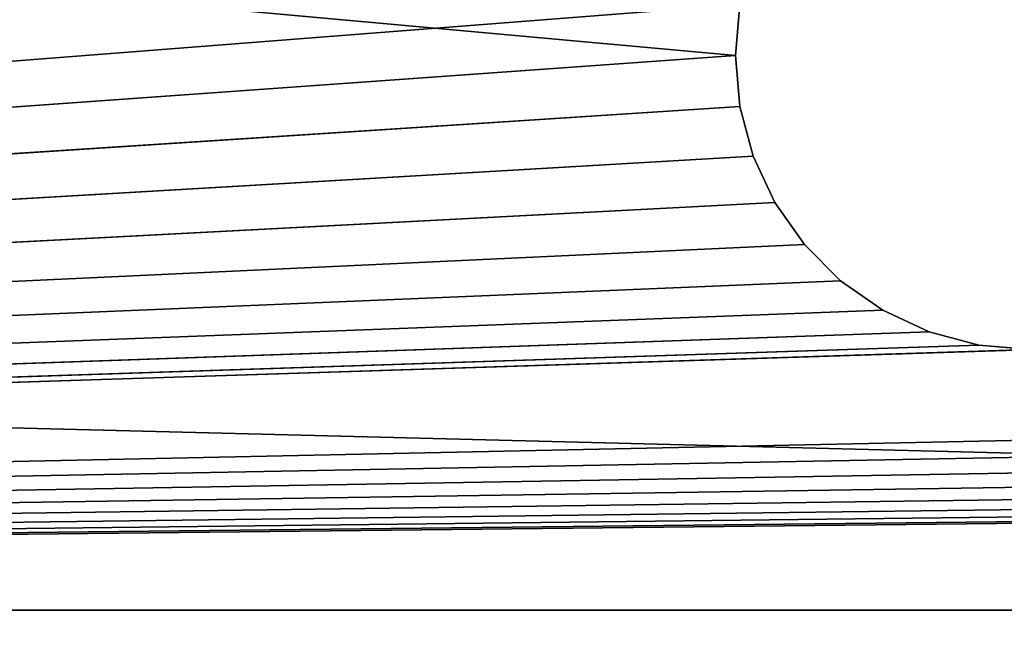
# Model space of a CAD drawing. Extents: x 3 to 633, y 2 to 332.
# Tile 460 of 571: x 446.54 to 454.9, y 318.73 to 323.95. Entities that reach past the tile are written whole.
import ezdxf

# ---------------------------------------------------------------- set-up
doc = ezdxf.new("R2010")
doc.units = 0
doc.header["$LTSCALE"] = 2.54
doc.layers.get('0').update_dxf_attribs({"color": 13, "linetype": 'CONTINUOUS'})

# ---------------------------------------------------------------- blocks, each defined once
blk = doc.blocks.new('P__KA_WN_KOWA_CAVELLA_60X3')
at = {"color": 0}
for p, q in [((616.65, 316.15, 110.0143), (8.15, 331.65, 110.0143)), ((616.65, 316.15, 110.0143), (8.15, 331.65, 110.0143)), ((452.6193, 323.65, 110.0143), (386.6346, 329.65, 110.0143)), ((452.6193, 323.65, 110.0143), (386.6346, 329.65, 110.0143)), ((452.6573, 324.0841, 109.0143), (386.6346, 318.9354, 109.0143)), ((452.6573, 324.0841, 109.0143), (386.6346, 318.9354, 109.0143)), ((452.6573, 324.0841, 109.0143), (452.6193, 323.65, 109.0143)), ((452.6193, 323.65, 110.0143), (452.6573, 324.0841, 110.0143)), ((452.6193, 323.65, 109.0143), (452.6573, 324.0841, 110.0143)), ((452.6193, 323.65, 110.0143), (452.6573, 324.0841, 110.0143)), ((452.6193, 323.65, 109.0143), (452.6573, 324.0841, 110.0143)), ((452.6573, 324.0841, 109.0143), (452.6193, 323.65, 109.0143)), ((452.6193, 323.65, 109.0143), (386.6346, 318.9354, 109.0143)), ((452.6193, 323.65, 109.0143), (386.6346, 318.9354, 109.0143)), ((452.6193, 323.65, 110.0143), (386.6346, 318.9354, 110.0143)), ((452.6193, 323.65, 110.0143), (386.6346, 318.9354, 110.0143)), ((452.6193, 323.65, 109.0143), (452.6573, 323.2159, 109.0143)), ((452.6573, 323.2159, 110.0143), (452.6193, 323.65, 110.0143)), ((452.6193, 323.65, 110.0143), (452.6193, 323.65, 109.0143)), ((452.6573, 323.2159, 109.0143), (452.6193, 323.65, 110.0143)), ((452.6573, 323.2159, 110.0143), (452.6193, 323.65, 110.0143)), ((452.6573, 323.2159, 109.0143), (452.6193, 323.65, 110.0143)), ((452.6193, 323.65, 109.0143), (452.6573, 323.2159, 109.0143)), ((452.6193, 323.65, 110.0143), (452.6193, 323.65, 109.0143)), ((386.6346, 318.9354, 109.0143), (452.6573, 323.2159, 109.0143)), ((386.6346, 318.9354, 109.0143), (589.6172, 323.2159, 109.0143)), ((386.6346, 318.9354, 109.0143), (589.6172, 323.2159, 109.0143)), ((386.6346, 318.9354, 109.0143), (452.6573, 323.2159, 109.0143)), ((452.6573, 323.2159, 110.0143), (386.6346, 318.9354, 110.0143)), ((452.6573, 323.2159, 110.0143), (386.6346, 318.9354, 110.0143)), ((452.6573, 323.2159, 109.0143), (452.7701, 322.795, 109.0143)), ((452.7701, 322.795, 110.0143), (452.6573, 323.2159, 110.0143)), ((452.7701, 322.795, 109.0143), (452.6573, 323.2159, 110.0143)), ((452.7701, 322.795, 110.0143), (452.6573, 323.2159, 110.0143)), ((452.7701, 322.795, 109.0143), (452.6573, 323.2159, 110.0143)), ((452.6573, 323.2159, 109.0143), (452.7701, 322.795, 109.0143)), ((452.6573, 323.2159, 109.0143), (452.6573, 323.2159, 110.0143)), ((452.6573, 323.2159, 109.0143), (452.6573, 323.2159, 110.0143)), ((452.7701, 322.795, 109.0143), (386.6346, 318.9354, 109.0143)), ((452.7701, 322.795, 109.0143), (386.6346, 318.9354, 109.0143)), ((386.6346, 318.9354, 109.0143), (589.73, 322.795, 109.0143)), ((386.6346, 318.9354, 109.0143), (589.73, 322.795, 109.0143)), ((452.7701, 322.795, 110.0143), (386.6346, 318.9354, 110.0143)), ((452.7701, 322.795, 110.0143), (386.6346, 318.9354, 110.0143)), ((452.7701, 322.795, 109.0143), (452.9542, 322.4, 109.0143)), ((452.9542, 322.4, 110.0143), (452.7701, 322.795, 110.0143)), ((452.9542, 322.4, 109.0143), (452.7701, 322.795, 110.0143)), ((452.9542, 322.4, 110.0143), (452.7701, 322.795, 110.0143)), ((452.9542, 322.4, 109.0143), (452.7701, 322.795, 110.0143)), ((452.7701, 322.795, 109.0143), (452.9542, 322.4, 109.0143)), ((452.7701, 322.795, 109.0143), (452.7701, 322.795, 110.0143)), ((452.7701, 322.795, 109.0143), (452.7701, 322.795, 110.0143)), ((452.9542, 322.4, 109.0143), (386.6346, 318.9354, 109.0143)), ((452.9542, 322.4, 109.0143), (386.6346, 318.9354, 109.0143)), ((589.9142, 322.4, 109.0143), (386.6346, 318.9354, 109.0143)), ((589.9142, 322.4, 109.0143), (386.6346, 318.9354, 109.0143)), ((386.6346, 318.9354, 110.0143), (452.9542, 322.4, 110.0143)), ((386.6346, 318.9354, 110.0143), (452.9542, 322.4, 110.0143)), ((452.9542, 322.4, 109.0143), (453.2042, 322.043, 109.0143)), ((453.2042, 322.043, 110.0143), (452.9542, 322.4, 110.0143)), ((453.2042, 322.043, 109.0143), (452.9542, 322.4, 110.0143)), ((453.2042, 322.043, 110.0143), (452.9542, 322.4, 110.0143)), ((453.2042, 322.043, 109.0143), (452.9542, 322.4, 110.0143)), ((452.9542, 322.4, 109.0143), (453.2042, 322.043, 109.0143)), ((452.9542, 322.4, 109.0143), (452.9542, 322.4, 110.0143)), ((452.9542, 322.4, 109.0143), (452.9542, 322.4, 110.0143)), ((453.2042, 322.043, 109.0143), (386.6346, 318.9354, 109.0143)), ((453.2042, 322.043, 109.0143), (386.6346, 318.9354, 109.0143)), ((590.1642, 322.043, 109.0143), (386.6346, 318.9354, 109.0143)), ((590.1642, 322.043, 109.0143), (386.6346, 318.9354, 109.0143)), ((453.2042, 322.043, 110.0143), (386.6346, 318.9354, 110.0143)), ((453.2042, 322.043, 110.0143), (386.6346, 318.9354, 110.0143)), ((453.2042, 322.043, 109.0143), (453.5123, 321.7349, 109.0143)), ((453.5123, 321.7349, 110.0143), (453.2042, 322.043, 110.0143)), ((453.5123, 321.7349, 109.0143), (453.2042, 322.043, 110.0143)), ((453.5123, 321.7349, 110.0143), (453.2042, 322.043, 110.0143)), ((453.5123, 321.7349, 109.0143), (453.2042, 322.043, 110.0143)), ((453.2042, 322.043, 109.0143), (453.5123, 321.7349, 109.0143)), ((453.2042, 322.043, 109.0143), (453.2042, 322.043, 110.0143)), ((453.2042, 322.043, 109.0143), (453.2042, 322.043, 110.0143)), ((453.5123, 321.7349, 109.0143), (386.6346, 318.9354, 109.0143)), ((453.5123, 321.7349, 109.0143), (386.6346, 318.9354, 109.0143)), ((590.4723, 321.7349, 109.0143), (386.6346, 318.9354, 109.0143)), ((590.4723, 321.7349, 109.0143), (386.6346, 318.9354, 109.0143)), ((453.5123, 321.7349, 110.0143), (386.6346, 318.9354, 110.0143)), ((453.5123, 321.7349, 110.0143), (386.6346, 318.9354, 110.0143)), ((453.5123, 321.7349, 109.0143), (453.8693, 321.4849, 109.0143)), ((453.8693, 321.4849, 110.0143), (453.5123, 321.7349, 110.0143)), ((453.8693, 321.4849, 109.0143), (453.5123, 321.7349, 110.0143)), ((453.8693, 321.4849, 110.0143), (453.5123, 321.7349, 110.0143)), ((453.8693, 321.4849, 109.0143), (453.5123, 321.7349, 110.0143)), ((453.5123, 321.7349, 109.0143), (453.8693, 321.4849, 109.0143)), ((453.5123, 321.7349, 109.0143), (453.5123, 321.7349, 110.0143)), ((453.5123, 321.7349, 109.0143), (453.5123, 321.7349, 110.0143)), ((453.8693, 321.4849, 109.0143), (386.6346, 318.9354, 109.0143)), ((453.8693, 321.4849, 109.0143), (386.6346, 318.9354, 109.0143)), ((590.8293, 321.4849, 109.0143), (386.6346, 318.9354, 109.0143)), ((590.8293, 321.4849, 109.0143), (386.6346, 318.9354, 109.0143)), ((453.8693, 321.4849, 110.0143), (386.6346, 318.9354, 110.0143)), ((453.8693, 321.4849, 110.0143), (386.6346, 318.9354, 110.0143)), ((453.8693, 321.4849, 109.0143), (454.2642, 321.3008, 109.0143)), ((454.2642, 321.3008, 110.0143), (453.8693, 321.4849, 110.0143)), ((454.2642, 321.3008, 109.0143), (453.8693, 321.4849, 110.0143)), ((454.2642, 321.3008, 110.0143), (453.8693, 321.4849, 110.0143)), ((454.2642, 321.3008, 109.0143), (453.8693, 321.4849, 110.0143)), ((453.8693, 321.4849, 109.0143), (454.2642, 321.3008, 109.0143)), ((453.8693, 321.4849, 109.0143), (453.8693, 321.4849, 110.0143)), ((453.8693, 321.4849, 109.0143), (453.8693, 321.4849, 110.0143)), ((454.2642, 321.3008, 109.0143), (386.6346, 318.9354, 109.0143)), ((454.2642, 321.3008, 109.0143), (386.6346, 318.9354, 109.0143)), ((591.2242, 321.3008, 109.0143), (386.6346, 318.9354, 109.0143)), ((591.2242, 321.3008, 109.0143), (386.6346, 318.9354, 109.0143)), ((386.6346, 318.9354, 110.0143), (454.2642, 321.3008, 110.0143)), ((386.6346, 318.9354, 110.0143), (454.2642, 321.3008, 110.0143)), ((454.2642, 321.3008, 109.0143), (454.6852, 321.188, 109.0143)), ((454.6852, 321.188, 110.0143), (454.2642, 321.3008, 110.0143)), ((454.6852, 321.188, 109.0143), (454.2642, 321.3008, 110.0143)), ((454.6852, 321.188, 110.0143), (454.2642, 321.3008, 110.0143)), ((454.6852, 321.188, 109.0143), (454.2642, 321.3008, 110.0143)), ((454.2642, 321.3008, 109.0143), (454.6852, 321.188, 109.0143)), ((454.2642, 321.3008, 109.0143), (454.2642, 321.3008, 110.0143)), ((454.2642, 321.3008, 109.0143), (454.2642, 321.3008, 110.0143)), ((454.6852, 321.188, 109.0143), (386.6346, 318.9354, 109.0143)), ((454.6852, 321.188, 109.0143), (386.6346, 318.9354, 109.0143)), ((591.6451, 321.188, 109.0143), (386.6346, 318.9354, 109.0143)), ((591.6451, 321.188, 109.0143), (386.6346, 318.9354, 109.0143)), ((454.6852, 321.188, 110.0143), (386.6346, 318.9354, 110.0143)), ((454.6852, 321.188, 110.0143), (386.6346, 318.9354, 110.0143)), ((455.1193, 321.15, 109.0143), (386.6346, 318.9354, 109.0143)), ((455.1193, 321.15, 109.0143), (386.6346, 318.9354, 109.0143)), ((386.6346, 318.9354, 109.0143), (592.0793, 321.15, 109.0143)), ((386.6346, 318.9354, 109.0143), (592.0793, 321.15, 109.0143)), ((455.1193, 321.15, 110.0143), (386.6346, 318.9354, 110.0143)), ((455.1193, 321.15, 110.0143), (386.6346, 318.9354, 110.0143)), ((454.6852, 321.188, 109.0143), (455.1193, 321.15, 109.0143)), ((455.1193, 321.15, 110.0143), (454.6852, 321.188, 110.0143)), ((455.1193, 321.15, 109.0143), (454.6852, 321.188, 110.0143)), ((455.1193, 321.15, 110.0143), (454.6852, 321.188, 110.0143)), ((455.1193, 321.15, 109.0143), (454.6852, 321.188, 110.0143)), ((454.6852, 321.188, 109.0143), (455.1193, 321.15, 109.0143)), ((454.6852, 321.188, 109.0143), (454.6852, 321.188, 110.0143)), ((454.6852, 321.188, 109.0143), (454.6852, 321.188, 110.0143)), ((386.6346, 318.9354, 109.0143), (620.2232, 318.9354, 109.0143)), ((386.6346, 318.9354, 109.0143), (620.2232, 318.9354, 109.0143)), ((386.6346, 318.9354, 110.0143), (620.2232, 318.9354, 110.0143)), ((386.6346, 318.9354, 110.0143), (620.2232, 318.9354, 110.0143))]:
    blk.add_line(p, q, dxfattribs=at)
mesh = blk.add_polyface(dxfattribs=at)
corners = [(628.15, 331.65, 113.0143), (8.15, 331.65, 113.0143), (19.65, 316.15, 113.0143)]
mesh.append_faces([[corners[k] for k in face] for face in [(0, 1, 2)]], dxfattribs={"color": 0})
mesh = blk.add_polyface(dxfattribs=at)
corners = [(628.15, 331.65, 110.0143), (616.65, 316.15, 110.0143), (8.15, 331.65, 110.0143)]
mesh.append_faces([[corners[k] for k in face] for face in [(0, 1, 2)]], dxfattribs={"color": 0})
mesh = blk.add_polyface(dxfattribs=at)
corners = [(616.65, 316.15, 110.0143), (19.65, 316.15, 110.0143), (8.15, 331.65, 110.0143)]
mesh.append_faces([[corners[k] for k in face] for face in [(0, 1, 2)]], dxfattribs={"color": 0})
mesh = blk.add_polyface(dxfattribs=at)
corners = [(628.15, 331.65, 113.0143), (19.65, 316.15, 113.0143), (616.65, 316.15, 113.0143)]
mesh.append_faces([[corners[k] for k in face] for face in [(0, 1, 2)]], dxfattribs={"color": 0})
mesh = blk.add_polyface(dxfattribs=at)
corners = [(452.6573, 324.0841, 109.0143), (386.6346, 318.9354, 109.0143), (386.6346, 329.65, 109.0143)]
mesh.append_faces([[corners[k] for k in face] for face in [(0, 1, 2)]], dxfattribs={"color": 0})
mesh = blk.add_polyface(dxfattribs=at)
corners = [(452.6193, 323.65, 110.0143), (386.6346, 329.65, 110.0143), (386.6346, 318.9354, 110.0143)]
mesh.append_faces([[corners[k] for k in face] for face in [(0, 1, 2)]], dxfattribs={"color": 0})
mesh = blk.add_polyface(dxfattribs=at)
corners = [(452.6573, 324.0841, 110.0143), (386.6346, 329.65, 110.0143), (452.6193, 323.65, 110.0143)]
mesh.append_faces([[corners[k] for k in face] for face in [(0, 1, 2)]], dxfattribs={"color": 0})
mesh = blk.add_polyface(dxfattribs=at)
corners = [(589.6172, 323.2159, 110.0143), (589.5793, 323.65, 110.0143), (386.6346, 329.65, 110.0143)]
mesh.append_faces([[corners[k] for k in face] for face in [(0, 1, 2)]], dxfattribs={"color": 0})
mesh = blk.add_polyface(dxfattribs=at)
corners = [(589.6172, 324.0841, 110.0143), (386.6346, 329.65, 110.0143), (589.5793, 323.65, 110.0143)]
mesh.append_faces([[corners[k] for k in face] for face in [(0, 1, 2)]], dxfattribs={"color": 0})
mesh = blk.add_polyface(dxfattribs=at)
corners = [(589.6172, 323.2159, 110.0143), (386.6346, 329.65, 110.0143), (455.1193, 326.15, 110.0143)]
mesh.append_faces([[corners[k] for k in face] for face in [(0, 1, 2)]], dxfattribs={"color": 0})
mesh = blk.add_polyface(dxfattribs=at)
corners = [(452.6573, 324.0841, 109.0143), (452.6193, 323.65, 109.0143), (386.6346, 318.9354, 109.0143)]
mesh.append_faces([[corners[k] for k in face] for face in [(0, 1, 2)]], dxfattribs={"color": 0})
mesh = blk.add_polyface(dxfattribs=at)
corners = [(452.6573, 324.0841, 110.0143), (452.6193, 323.65, 110.0143), (452.6193, 323.65, 109.0143)]
mesh.append_faces([[corners[k] for k in face] for face in [(0, 1, 2)]], dxfattribs={"color": 0})
mesh = blk.add_polyface(dxfattribs=at)
corners = [(452.6573, 324.0841, 110.0143), (452.6193, 323.65, 109.0143), (452.6573, 324.0841, 109.0143)]
mesh.append_faces([[corners[k] for k in face] for face in [(0, 1, 2)]], dxfattribs={"color": 0})
mesh = blk.add_polyface(dxfattribs=at)
corners = [(452.6573, 323.2159, 109.0143), (386.6346, 318.9354, 109.0143), (452.6193, 323.65, 109.0143)]
mesh.append_faces([[corners[k] for k in face] for face in [(0, 1, 2)]], dxfattribs={"color": 0})
mesh = blk.add_polyface(dxfattribs=at)
corners = [(452.6573, 323.2159, 110.0143), (452.6193, 323.65, 110.0143), (386.6346, 318.9354, 110.0143)]
mesh.append_faces([[corners[k] for k in face] for face in [(0, 1, 2)]], dxfattribs={"color": 0})
mesh = blk.add_polyface(dxfattribs=at)
corners = [(452.6193, 323.65, 110.0143), (452.6573, 323.2159, 110.0143), (452.6573, 323.2159, 109.0143)]
mesh.append_faces([[corners[k] for k in face] for face in [(0, 1, 2)]], dxfattribs={"color": 0})
mesh = blk.add_polyface(dxfattribs=at)
corners = [(452.6193, 323.65, 110.0143), (452.6573, 323.2159, 109.0143), (452.6193, 323.65, 109.0143)]
mesh.append_faces([[corners[k] for k in face] for face in [(0, 1, 2)]], dxfattribs={"color": 0})
mesh = blk.add_polyface(dxfattribs=at)
corners = [(452.7701, 322.795, 109.0143), (386.6346, 318.9354, 109.0143), (452.6573, 323.2159, 109.0143)]
mesh.append_faces([[corners[k] for k in face] for face in [(0, 1, 2)]], dxfattribs={"color": 0})
mesh = blk.add_polyface(dxfattribs=at)
corners = [(589.73, 322.795, 109.0143), (386.6346, 318.9354, 109.0143), (589.6172, 323.2159, 109.0143)]
mesh.append_faces([[corners[k] for k in face] for face in [(0, 1, 2)]], dxfattribs={"color": 0})
mesh = blk.add_polyface(dxfattribs=at)
corners = [(589.6172, 323.2159, 109.0143), (386.6346, 318.9354, 109.0143), (455.1193, 321.15, 109.0143)]
mesh.append_faces([[corners[k] for k in face] for face in [(0, 1, 2)]], dxfattribs={"color": 0})
mesh = blk.add_polyface(dxfattribs=at)
corners = [(452.7701, 322.795, 110.0143), (452.6573, 323.2159, 110.0143), (386.6346, 318.9354, 110.0143)]
mesh.append_faces([[corners[k] for k in face] for face in [(0, 1, 2)]], dxfattribs={"color": 0})
mesh = blk.add_polyface(dxfattribs=at)
corners = [(452.6573, 323.2159, 110.0143), (452.7701, 322.795, 110.0143), (452.7701, 322.795, 109.0143)]
mesh.append_faces([[corners[k] for k in face] for face in [(0, 1, 2)]], dxfattribs={"color": 0})
mesh = blk.add_polyface(dxfattribs=at)
corners = [(452.6573, 323.2159, 110.0143), (452.7701, 322.795, 109.0143), (452.6573, 323.2159, 109.0143)]
mesh.append_faces([[corners[k] for k in face] for face in [(0, 1, 2)]], dxfattribs={"color": 0})
mesh = blk.add_polyface(dxfattribs=at)
corners = [(452.9542, 322.4, 109.0143), (386.6346, 318.9354, 109.0143), (452.7701, 322.795, 109.0143)]
mesh.append_faces([[corners[k] for k in face] for face in [(0, 1, 2)]], dxfattribs={"color": 0})
mesh = blk.add_polyface(dxfattribs=at)
corners = [(589.9142, 322.4, 109.0143), (386.6346, 318.9354, 109.0143), (589.73, 322.795, 109.0143)]
mesh.append_faces([[corners[k] for k in face] for face in [(0, 1, 2)]], dxfattribs={"color": 0})
mesh = blk.add_polyface(dxfattribs=at)
corners = [(452.9542, 322.4, 110.0143), (452.7701, 322.795, 110.0143), (386.6346, 318.9354, 110.0143)]
mesh.append_faces([[corners[k] for k in face] for face in [(0, 1, 2)]], dxfattribs={"color": 0})
mesh = blk.add_polyface(dxfattribs=at)
corners = [(452.7701, 322.795, 110.0143), (452.9542, 322.4, 110.0143), (452.9542, 322.4, 109.0143)]
mesh.append_faces([[corners[k] for k in face] for face in [(0, 1, 2)]], dxfattribs={"color": 0})
mesh = blk.add_polyface(dxfattribs=at)
corners = [(452.7701, 322.795, 110.0143), (452.9542, 322.4, 109.0143), (452.7701, 322.795, 109.0143)]
mesh.append_faces([[corners[k] for k in face] for face in [(0, 1, 2)]], dxfattribs={"color": 0})
mesh = blk.add_polyface(dxfattribs=at)
corners = [(453.2042, 322.043, 109.0143), (386.6346, 318.9354, 109.0143), (452.9542, 322.4, 109.0143)]
mesh.append_faces([[corners[k] for k in face] for face in [(0, 1, 2)]], dxfattribs={"color": 0})
mesh = blk.add_polyface(dxfattribs=at)
corners = [(590.1642, 322.043, 109.0143), (386.6346, 318.9354, 109.0143), (589.9142, 322.4, 109.0143)]
mesh.append_faces([[corners[k] for k in face] for face in [(0, 1, 2)]], dxfattribs={"color": 0})
mesh = blk.add_polyface(dxfattribs=at)
corners = [(453.2042, 322.043, 110.0143), (452.9542, 322.4, 110.0143), (386.6346, 318.9354, 110.0143)]
mesh.append_faces([[corners[k] for k in face] for face in [(0, 1, 2)]], dxfattribs={"color": 0})
mesh = blk.add_polyface(dxfattribs=at)
corners = [(452.9542, 322.4, 110.0143), (453.2042, 322.043, 110.0143), (453.2042, 322.043, 109.0143)]
mesh.append_faces([[corners[k] for k in face] for face in [(0, 1, 2)]], dxfattribs={"color": 0})
mesh = blk.add_polyface(dxfattribs=at)
corners = [(452.9542, 322.4, 110.0143), (453.2042, 322.043, 109.0143), (452.9542, 322.4, 109.0143)]
mesh.append_faces([[corners[k] for k in face] for face in [(0, 1, 2)]], dxfattribs={"color": 0})
mesh = blk.add_polyface(dxfattribs=at)
corners = [(453.5123, 321.7349, 109.0143), (386.6346, 318.9354, 109.0143), (453.2042, 322.043, 109.0143)]
mesh.append_faces([[corners[k] for k in face] for face in [(0, 1, 2)]], dxfattribs={"color": 0})
mesh = blk.add_polyface(dxfattribs=at)
corners = [(590.4723, 321.7349, 109.0143), (386.6346, 318.9354, 109.0143), (590.1642, 322.043, 109.0143)]
mesh.append_faces([[corners[k] for k in face] for face in [(0, 1, 2)]], dxfattribs={"color": 0})
mesh = blk.add_polyface(dxfattribs=at)
corners = [(453.5123, 321.7349, 110.0143), (453.2042, 322.043, 110.0143), (386.6346, 318.9354, 110.0143)]
mesh.append_faces([[corners[k] for k in face] for face in [(0, 1, 2)]], dxfattribs={"color": 0})
mesh = blk.add_polyface(dxfattribs=at)
corners = [(453.2042, 322.043, 110.0143), (453.5123, 321.7349, 110.0143), (453.5123, 321.7349, 109.0143)]
mesh.append_faces([[corners[k] for k in face] for face in [(0, 1, 2)]], dxfattribs={"color": 0})
mesh = blk.add_polyface(dxfattribs=at)
corners = [(453.2042, 322.043, 110.0143), (453.5123, 321.7349, 109.0143), (453.2042, 322.043, 109.0143)]
mesh.append_faces([[corners[k] for k in face] for face in [(0, 1, 2)]], dxfattribs={"color": 0})
mesh = blk.add_polyface(dxfattribs=at)
corners = [(453.8693, 321.4849, 109.0143), (386.6346, 318.9354, 109.0143), (453.5123, 321.7349, 109.0143)]
mesh.append_faces([[corners[k] for k in face] for face in [(0, 1, 2)]], dxfattribs={"color": 0})
mesh = blk.add_polyface(dxfattribs=at)
corners = [(590.8293, 321.4849, 109.0143), (386.6346, 318.9354, 109.0143), (590.4723, 321.7349, 109.0143)]
mesh.append_faces([[corners[k] for k in face] for face in [(0, 1, 2)]], dxfattribs={"color": 0})
mesh = blk.add_polyface(dxfattribs=at)
corners = [(453.8693, 321.4849, 110.0143), (453.5123, 321.7349, 110.0143), (386.6346, 318.9354, 110.0143)]
mesh.append_faces([[corners[k] for k in face] for face in [(0, 1, 2)]], dxfattribs={"color": 0})
mesh = blk.add_polyface(dxfattribs=at)
corners = [(453.8693, 321.4849, 110.0143), (453.8693, 321.4849, 109.0143), (453.5123, 321.7349, 110.0143)]
mesh.append_faces([[corners[k] for k in face] for face in [(0, 1, 2)]], dxfattribs={"color": 0})
mesh = blk.add_polyface(dxfattribs=at)
corners = [(453.5123, 321.7349, 110.0143), (453.8693, 321.4849, 109.0143), (453.5123, 321.7349, 109.0143)]
mesh.append_faces([[corners[k] for k in face] for face in [(0, 1, 2)]], dxfattribs={"color": 0})
mesh = blk.add_polyface(dxfattribs=at)
corners = [(454.2642, 321.3008, 109.0143), (386.6346, 318.9354, 109.0143), (453.8693, 321.4849, 109.0143)]
mesh.append_faces([[corners[k] for k in face] for face in [(0, 1, 2)]], dxfattribs={"color": 0})
mesh = blk.add_polyface(dxfattribs=at)
corners = [(591.2242, 321.3008, 109.0143), (386.6346, 318.9354, 109.0143), (590.8293, 321.4849, 109.0143)]
mesh.append_faces([[corners[k] for k in face] for face in [(0, 1, 2)]], dxfattribs={"color": 0})
mesh = blk.add_polyface(dxfattribs=at)
corners = [(454.2642, 321.3008, 110.0143), (453.8693, 321.4849, 110.0143), (386.6346, 318.9354, 110.0143)]
mesh.append_faces([[corners[k] for k in face] for face in [(0, 1, 2)]], dxfattribs={"color": 0})
mesh = blk.add_polyface(dxfattribs=at)
corners = [(454.2642, 321.3008, 110.0143), (454.2642, 321.3008, 109.0143), (453.8693, 321.4849, 110.0143)]
mesh.append_faces([[corners[k] for k in face] for face in [(0, 1, 2)]], dxfattribs={"color": 0})
mesh = blk.add_polyface(dxfattribs=at)
corners = [(453.8693, 321.4849, 110.0143), (454.2642, 321.3008, 109.0143), (453.8693, 321.4849, 109.0143)]
mesh.append_faces([[corners[k] for k in face] for face in [(0, 1, 2)]], dxfattribs={"color": 0})
mesh = blk.add_polyface(dxfattribs=at)
corners = [(454.6852, 321.188, 109.0143), (386.6346, 318.9354, 109.0143), (454.2642, 321.3008, 109.0143)]
mesh.append_faces([[corners[k] for k in face] for face in [(0, 1, 2)]], dxfattribs={"color": 0})
mesh = blk.add_polyface(dxfattribs=at)
corners = [(591.6451, 321.188, 109.0143), (386.6346, 318.9354, 109.0143), (591.2242, 321.3008, 109.0143)]
mesh.append_faces([[corners[k] for k in face] for face in [(0, 1, 2)]], dxfattribs={"color": 0})
mesh = blk.add_polyface(dxfattribs=at)
corners = [(454.6852, 321.188, 110.0143), (454.2642, 321.3008, 110.0143), (386.6346, 318.9354, 110.0143)]
mesh.append_faces([[corners[k] for k in face] for face in [(0, 1, 2)]], dxfattribs={"color": 0})
mesh = blk.add_polyface(dxfattribs=at)
corners = [(454.6852, 321.188, 110.0143), (454.6852, 321.188, 109.0143), (454.2642, 321.3008, 110.0143)]
mesh.append_faces([[corners[k] for k in face] for face in [(0, 1, 2)]], dxfattribs={"color": 0})
mesh = blk.add_polyface(dxfattribs=at)
corners = [(454.2642, 321.3008, 110.0143), (454.6852, 321.188, 109.0143), (454.2642, 321.3008, 109.0143)]
mesh.append_faces([[corners[k] for k in face] for face in [(0, 1, 2)]], dxfattribs={"color": 0})
mesh = blk.add_polyface(dxfattribs=at)
corners = [(455.1193, 321.15, 109.0143), (386.6346, 318.9354, 109.0143), (454.6852, 321.188, 109.0143)]
mesh.append_faces([[corners[k] for k in face] for face in [(0, 1, 2)]], dxfattribs={"color": 0})
mesh = blk.add_polyface(dxfattribs=at)
corners = [(592.0793, 321.15, 109.0143), (386.6346, 318.9354, 109.0143), (591.6451, 321.188, 109.0143)]
mesh.append_faces([[corners[k] for k in face] for face in [(0, 1, 2)]], dxfattribs={"color": 0})
mesh = blk.add_polyface(dxfattribs=at)
corners = [(455.1193, 321.15, 110.0143), (454.6852, 321.188, 110.0143), (386.6346, 318.9354, 110.0143)]
mesh.append_faces([[corners[k] for k in face] for face in [(0, 1, 2)]], dxfattribs={"color": 0})
mesh = blk.add_polyface(dxfattribs=at)
corners = [(620.2232, 318.9354, 109.0143), (386.6346, 318.9354, 109.0143), (592.0793, 321.15, 109.0143)]
mesh.append_faces([[corners[k] for k in face] for face in [(0, 1, 2)]], dxfattribs={"color": 0})
mesh = blk.add_polyface(dxfattribs=at)
corners = [(620.2232, 318.9354, 110.0143), (455.1193, 321.15, 110.0143), (386.6346, 318.9354, 110.0143)]
mesh.append_faces([[corners[k] for k in face] for face in [(0, 1, 2)]], dxfattribs={"color": 0})
mesh = blk.add_polyface(dxfattribs=at)
corners = [(455.1193, 321.15, 110.0143), (455.1193, 321.15, 109.0143), (454.6852, 321.188, 110.0143)]
mesh.append_faces([[corners[k] for k in face] for face in [(0, 1, 2)]], dxfattribs={"color": 0})
mesh = blk.add_polyface(dxfattribs=at)
corners = [(454.6852, 321.188, 110.0143), (455.1193, 321.15, 109.0143), (454.6852, 321.188, 109.0143)]
mesh.append_faces([[corners[k] for k in face] for face in [(0, 1, 2)]], dxfattribs={"color": 0})
mesh = blk.add_polyface(dxfattribs=at)
corners = [(617.0793, 317.65, 109.0143), (19.2207, 317.65, 109.0143), (386.6346, 318.9354, 109.0143)]
mesh.append_faces([[corners[k] for k in face] for face in [(0, 1, 2)]], dxfattribs={"color": 0})
mesh = blk.add_polyface(dxfattribs=at)
corners = [(617.0793, 317.65, 110.0143), (386.6346, 318.9354, 110.0143), (19.2207, 317.65, 110.0143)]
mesh.append_faces([[corners[k] for k in face] for face in [(0, 1, 2)]], dxfattribs={"color": 0})
mesh = blk.add_polyface(dxfattribs=at)
corners = [(620.2232, 318.9354, 109.0143), (617.0793, 317.65, 109.0143), (386.6346, 318.9354, 109.0143)]
mesh.append_faces([[corners[k] for k in face] for face in [(0, 1, 2)]], dxfattribs={"color": 0})
mesh = blk.add_polyface(dxfattribs=at)
corners = [(620.2232, 318.9354, 110.0143), (386.6346, 318.9354, 110.0143), (617.0793, 317.65, 110.0143)]
mesh.append_faces([[corners[k] for k in face] for face in [(0, 1, 2)]], dxfattribs={"color": 0})

msp = doc.modelspace()

# ---------------------------------------------------------------- block references
at = {"color": 0}
msp.add_blockref('P__KA_WN_KOWA_CAVELLA_60X3', (0, 0), dxfattribs=at)

doc.saveas('drawing.dxf')
